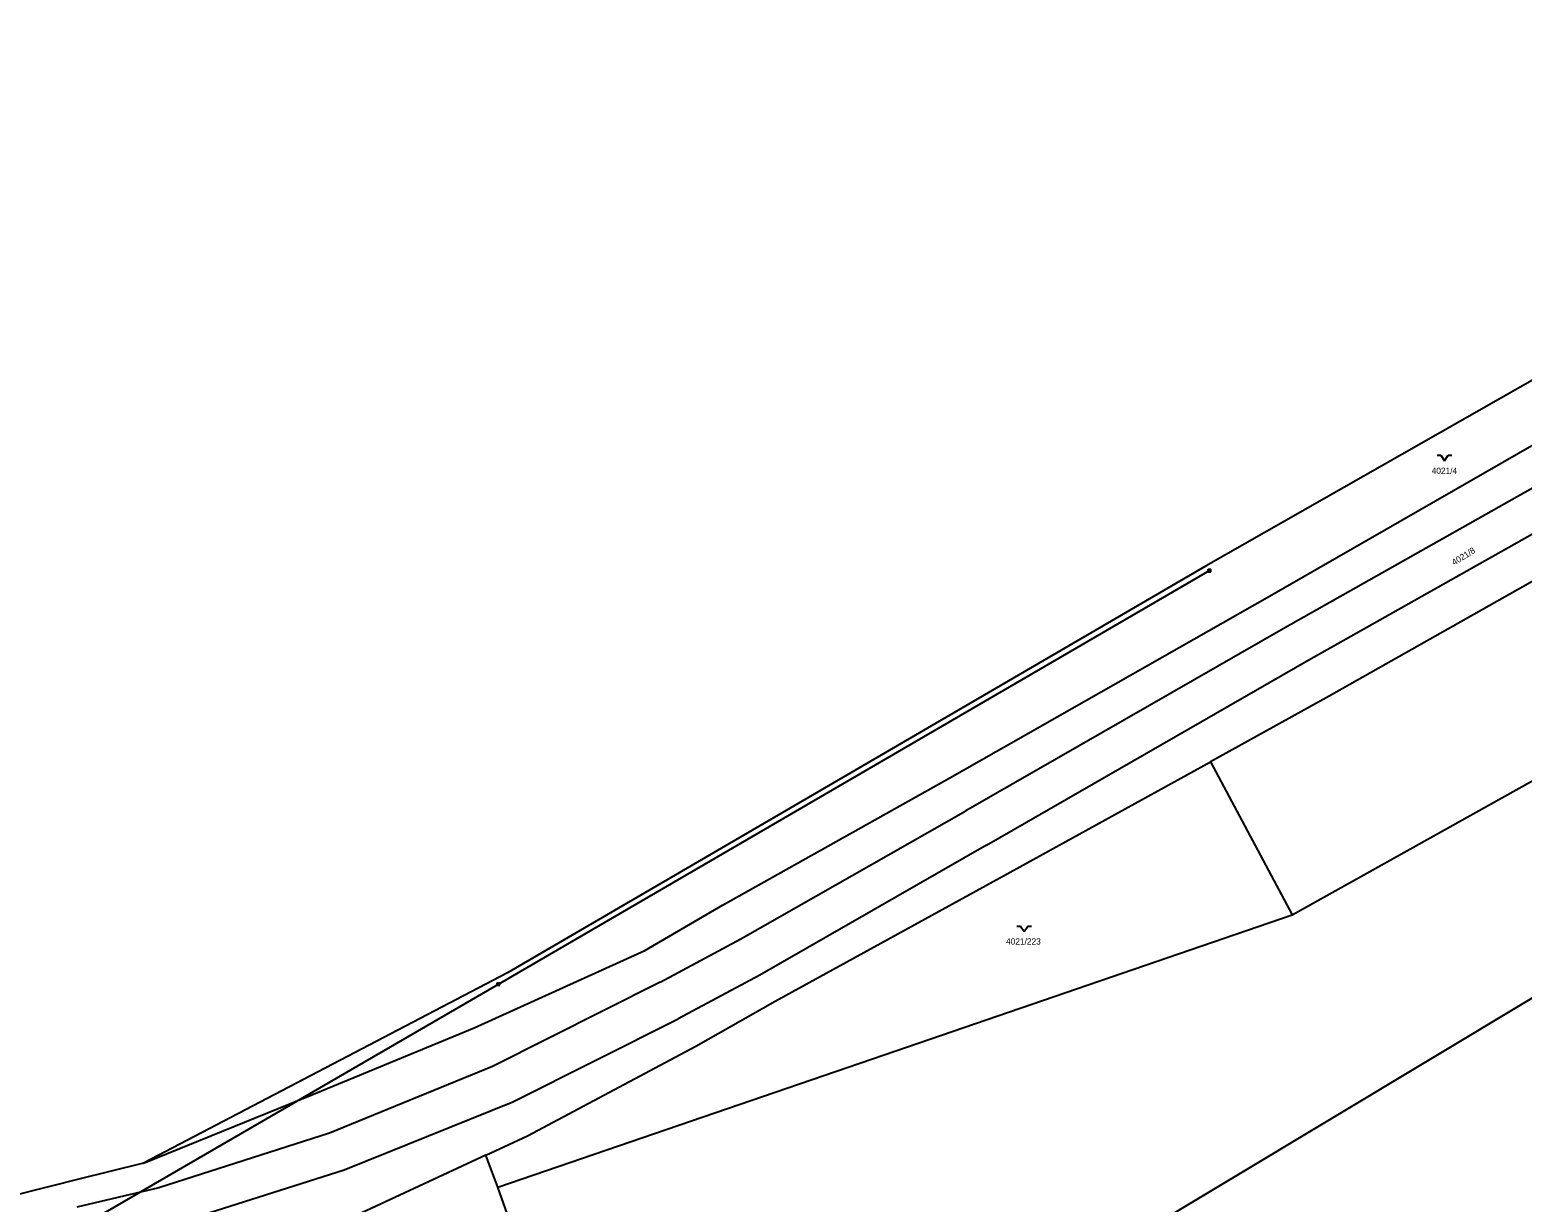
# Model space of a CAD drawing. Extents: x -869103 to -863415, y -1015889 to -1012477.
# Drawn here: x -868200.8 to -867794.1, y -1013866.4 to -1013546.9 of the extents above; entities that cross this region are included whole.
import ezdxf

# ---------------------------------------------------------------- set-up
doc = ezdxf.new("R2010")
doc.units = 0
for name, color, linetype in [('Hranice katastralního území', 7, 'Continuous'), ('Hranice parcel', 7, 'Continuous'), ('Parcelní čísla', 7, 'Continuous'), ('Poz předměty', 7, 'Continuous'), ('Vnitřní kresba', 7, 'Continuous'), ('Značky kultur', 7, 'Continuous')]:
    doc.layers.add(name, color=color, linetype=linetype)

msp = doc.modelspace()

# ---------------------------------------------------------------- linework, layer by layer
at = {"layer": 'Hranice katastralního území'}
msp.add_line((-868169.83, -1013855.77), (-868187.46, -1013860.15), dxfattribs=at)
for points in [[(-867753.76, -1013618.81), (-867773.61, -1013632.3), (-867880.23, -1013692.92)], [(-867880.23, -1013692.92), (-868070.64, -1013803.9), (-868169.83, -1013855.77)], [(-868187.46, -1013860.15), (-868195.36, -1013862.12), (-868206.87, -1013865.06)]]:
    msp.add_lwpolyline(points, dxfattribs=at)
at = {"layer": 'Hranice parcel'}
for p, q in [((-867879.11, -1013746.39), (-867856.86, -1013788.06)), ((-867964.77, -1013825.15), (-867856.86, -1013788.06)), ((-868073.26, -1013862.29), (-867964.77, -1013825.15)), ((-868169.83, -1013855.77), (-868123.92, -1013837.14)), ((-868073.26, -1013862.29), (-868076.52, -1013853.6)), ((-868169.83, -1013855.77), (-868187.46, -1013860.15)), ((-868038.82, -1013959.39), (-868073.26, -1013862.29))]:
    msp.add_line(p, q, dxfattribs=at)
for points in [[(-868123.92, -1013837.14), (-868079.76, -1013818.89), (-868033.21, -1013797.81), (-868012.01, -1013785.48), (-867950.07, -1013750.76), (-867862.98, -1013701.19), (-867776.75, -1013651.7), (-867688.32, -1013600.14), (-867594.86, -1013551.1), (-867586.66, -1013550.23), (-867580.45, -1013546.87)], [(-867753.76, -1013618.81), (-867773.61, -1013632.3), (-867880.23, -1013692.92)], [(-867674.32, -1013631.67), (-867761.58, -1013680.44), (-867846.71, -1013728.51), (-867879.11, -1013746.39)], [(-867535.07, -1013656.78), (-867627.36, -1013712.21), (-867764.51, -1013794.6), (-867901.67, -1013877), (-868038.82, -1013959.39)], [(-867856.86, -1013788.06), (-867791.08, -1013751.41), (-867681.79, -1013689.19), (-867650.9, -1013672.39)], [(-867880.23, -1013692.92), (-868070.64, -1013803.9), (-868169.83, -1013855.77)], [(-868076.52, -1013853.6), (-868065.14, -1013848.3), (-868019.3, -1013823.87), (-867997.72, -1013811.58), (-867935.45, -1013777.5), (-867879.11, -1013746.39)], [(-868076.52, -1013853.6), (-868110.3, -1013869.35), (-868159.58, -1013885.86), (-868172.6, -1013889.83)], [(-868187.46, -1013860.15), (-868195.36, -1013862.12), (-868206.87, -1013865.06)]]:
    msp.add_lwpolyline(points, dxfattribs=at)
at = {"layer": 'Poz předměty'}
for p, q in [((-868073.06, -1013806.94), (-867879.33, -1013694.22)), ((-867879.68, -1013693.87), (-867878.98, -1013693.87)), ((-867879.68, -1013694.57), (-867879.68, -1013693.87)), ((-867879.68, -1013694.01), (-867878.98, -1013694.01)), ((-867879.68, -1013694.15), (-867878.98, -1013694.15)), ((-867879.68, -1013694.29), (-867878.98, -1013694.29)), ((-867879.68, -1013694.43), (-867878.98, -1013694.43)), ((-867879.68, -1013694.57), (-867878.98, -1013694.57)), ((-867879.54, -1013694.57), (-867879.54, -1013693.87)), ((-867879.4, -1013694.57), (-867879.4, -1013693.87)), ((-867879.26, -1013694.57), (-867879.26, -1013693.87)), ((-867879.12, -1013694.57), (-867879.12, -1013693.87)), ((-867878.98, -1013694.57), (-867878.98, -1013693.87)), ((-868239.47, -1013903.52), (-868073.06, -1013806.94)), ((-868073.41, -1013806.59), (-868072.71, -1013806.59)), ((-868073.41, -1013807.29), (-868073.41, -1013806.59)), ((-868073.41, -1013806.73), (-868072.71, -1013806.73)), ((-868073.41, -1013806.87), (-868072.71, -1013806.87)), ((-868073.41, -1013807.01), (-868072.71, -1013807.01)), ((-868073.41, -1013807.15), (-868072.71, -1013807.15)), ((-868073.41, -1013807.29), (-868072.71, -1013807.29)), ((-868073.27, -1013807.29), (-868073.27, -1013806.59)), ((-868073.13, -1013807.29), (-868073.13, -1013806.59)), ((-868072.99, -1013807.29), (-868072.99, -1013806.59)), ((-868072.85, -1013807.29), (-868072.85, -1013806.59)), ((-868072.71, -1013807.29), (-868072.71, -1013806.59))]:
    msp.add_line(p, q, dxfattribs=at)
at = {"layer": 'Vnitřní kresba'}
for p, q in [((-867771.62, -1013660.65), (-867858.59, -1013709.75)), ((-867852.27, -1013718.62), (-867766.6, -1013670.32)), ((-867858.59, -1013709.75), (-867945.74, -1013759.75)), ((-867940.1, -1013769.09), (-867852.27, -1013718.62)), ((-868007.05, -1013794.64), (-867945.74, -1013759.75)), ((-867940.1, -1013769.09), (-868001.87, -1013804.53)), ((-868029.05, -1013806.48), (-868007.05, -1013794.64)), ((-868001.87, -1013804.53), (-868024.12, -1013816.46)), ((-868029.05, -1013806.48), (-868074.7, -1013829.41)), ((-868069.21, -1013839.01), (-868024.12, -1013816.46)), ((-868074.7, -1013829.41), (-868119.1, -1013847.55)), ((-868115.1, -1013857.6), (-868069.21, -1013839.01)), ((-868119.1, -1013847.55), (-868165.69, -1013862.48)), ((-868163.7, -1013873.01), (-868115.1, -1013857.6)), ((-868165.69, -1013862.48), (-868188.02, -1013867.74))]:
    msp.add_line(p, q, dxfattribs=at)
at = {"layer": 'Značky kultur'}
for p, q in [((-867817.28, -1013662.84), (-867816.28, -1013662.84)), ((-867816.28, -1013662.84), (-867815.28, -1013664.34)), ((-867815.28, -1013664.34), (-867814.28, -1013662.84)), ((-867814.28, -1013662.84), (-867813.28, -1013662.84)), ((-867931.85, -1013791.13), (-867930.85, -1013791.13)), ((-867930.85, -1013791.13), (-867929.85, -1013792.63)), ((-867929.85, -1013792.63), (-867928.85, -1013791.13)), ((-867928.85, -1013791.13), (-867927.85, -1013791.13))]:
    msp.add_line(p, q, dxfattribs=at)

# ---------------------------------------------------------------- texts
at = {"layer": 'Parcelní čísla'}
for s, p in [('4021/4', (-867818.8, -1013667.89)), ('4021/223', (-867934.79, -1013796.18))]:
    msp.add_text(s, height=1.7, dxfattribs=at).set_placement(p)
msp.add_text('4021/8', height=1.7, rotation=32, dxfattribs=at).set_placement((-867812.62, -1013692.91))

doc.saveas('drawing.dxf')
